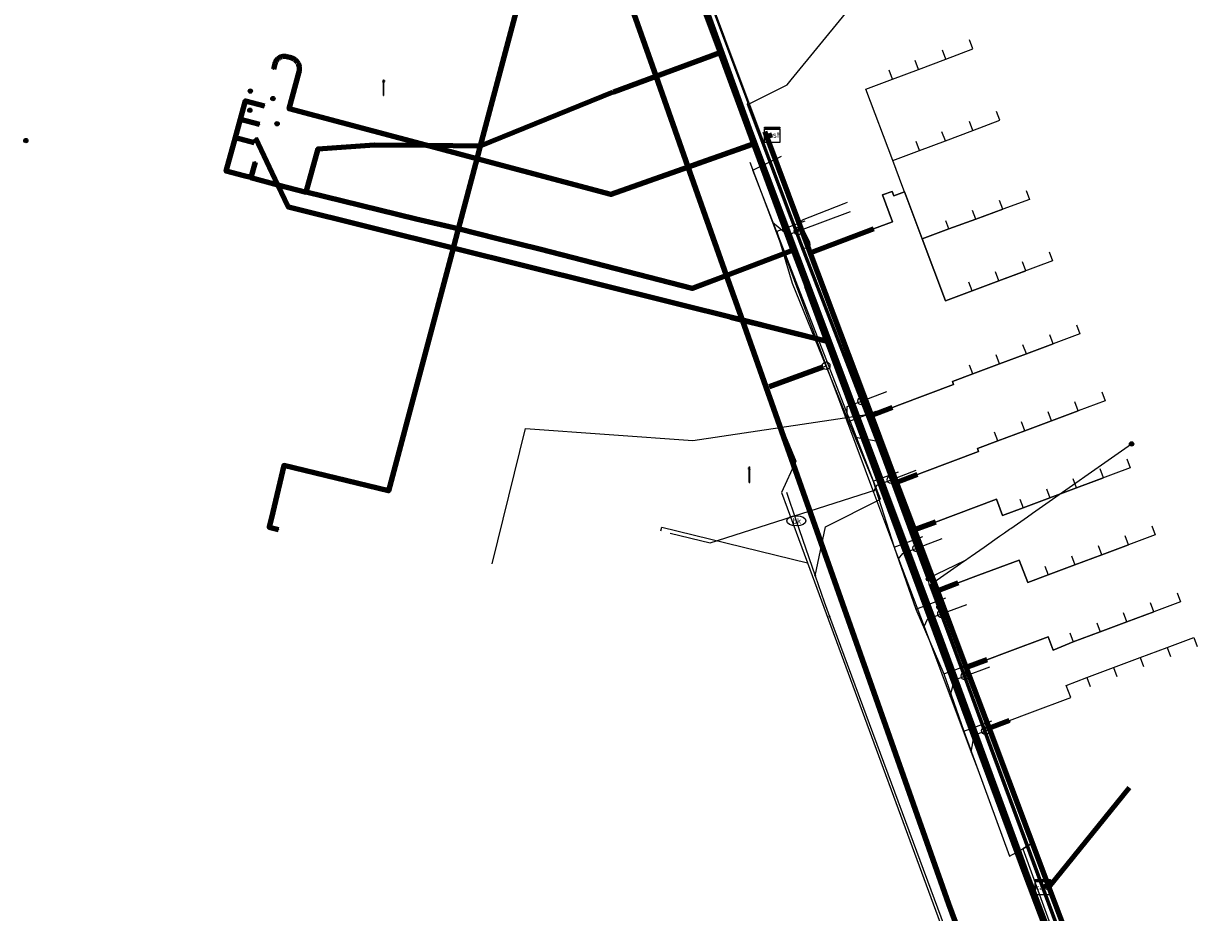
# Model space of a CAD drawing. Extents: x 152558 to 154479, y 462974 to 463683.
# Tile 569 of 638: x 154046 to 154108, y 463590 to 463636. Entities that reach past the tile are written whole.
import ezdxf
from ezdxf.enums import TextEntityAlignment as Align
from ezdxf.lldxf.tags import DXFTag

# ---------------------------------------------------------------- set-up
doc = ezdxf.new("R2010")
doc.units = 0
doc.header["$LTSCALE"] = 0.2
doc.layers.get('0').update_dxf_attribs({"linetype": 'CONTINUOUS'})
for name, color, linetype, lineweight in [('B-RO-KL-DATA_COAXIAAL_17_ZIGGO BV-G', 90, 'KL-DATA-N', 18), ('B-RO-KL-DATA_COAXIAAL_7_ZIGGO BV-G', 90, 'KL-DATA-N', 18), ('B-RO-KL-DATA_DUCT_ZIGGO BV-G', 90, 'CONTINUOUS', 100), ('B-RO-KL-DATA_HULPSTUK_KPN BV-S', 90, 'CONTINUOUS', 25), ('B-RO-KL-DATA_HULPSTUK_REGGEFIBER OPERATOR BV-S', 90, 'CONTINUOUS', 25), ('B-RO-KL-DATA_HULPSTUK_ZIGGO BV-S', 90, 'CONTINUOUS', 25), ('B-RO-KL-DATA_KABELBED_KPN BV-G', 90, 'CONTINUOUS', 100), ('B-RO-KL-DATA_KABELBED_ZIGGO BV-G', 90, 'CONTINUOUS', 100), ('B-RO-KL-DATA_MANTELBUIS_110_ZIGGO BV-G', 90, 'CONTINUOUS', 100), ('B-RO-KL-DATA_MANTELBUIS_20_KPN BV-G', 90, 'CONTINUOUS', 100), ('B-RO-KL-DATA_MANTELBUIS_PVC_1.1_KPN BV-G', 90, 'CONTINUOUS', 100), ('B-RO-KL-DATA_MANTELBUIS_PVC_1_KPN BV-G', 90, 'CONTINUOUS', 100), ('B-RO-KL-DATA_REGGEFIBER OPERATOR BV-G', 90, 'KL-DATA-N', 18), ('B-RO-KL-ET_LS_400 V_STEDIN NETBEHEER BV-G', 190, 'KL-LS-N', 18), ('B-RO-KL-ET_LS_GEMEENTE AMERSFOORT-S', 190, 'CONTINUOUS', 25), ('B-RO-KL-ET_LS_HULPSTUK_STEDIN NETBEHEER BV-S', 190, 'CONTINUOUS', 25), ('B-RO-KL-GAS_LD_HULPSTUK_STEDIN NETBEHEER BV-S', 50, 'CONTINUOUS', 25), ('B-RO-KL-GAS_LD_MANTELBUIS_PVC_110_STEDIN NETBEHEER BV-G', 50, 'CONTINUOUS', 100), ('B-RO-KL-GAS_LD_PE_32_0.1 BAR_STEDIN NETBEHEER BV-G', 50, 'KL-GAS-LD-N', 18), ('B-RO-KL-GAS_LD_PE_40_0.1 BAR_STEDIN NETBEHEER BV-G', 50, 'KL-GAS-LD-N', 18), ('B-RO-KL-GAS_LD_PVC_63_0.1 BAR_STEDIN NETBEHEER BV-G', 50, 'KL-GAS-LD-N', 18), ('B-RO-KL-WATER_100_VITENS-G', 170, 'KL-WATER-N', 18), ('B-RO-KL-WATER_63_VITENS-G', 170, 'KL-WATER-N', 18), ('B-RO-KL-WATER_HULPSTUK_VITENS-S', 170, 'CONTINUOUS', 25), ('B-RO-KL-WATER_VITENS-S', 170, 'CONTINUOUS', 25), ('B-RO-OG-INFO_VITENS-S', 7, 'CONTINUOUS', 25)]:
    doc.layers.add(name, color=color, linetype=linetype, lineweight=lineweight)
doc.styles.add('NLCS-ISO', font='NLCS-ISO.ttf')
tags = doc.linetypes.add('KL-DATA-N', pattern='A,4,-1,[101,NLCS.SHX,S=0.5,R=0,X=0,Y=0],-1,4,-1,["D",Standard,S=1,R=0,X=-0.25,Y=-0.5],-1.5', length=12.5).pattern_tags.tags
tags[18] = DXFTag(74, 10)
tags = doc.linetypes.add('KL-GAS-LD-N', pattern='A,4,-1,[69,NLCS.SHX,S=0.5,R=0,X=0,Y=0],-1,4,-1,["L",Standard,S=1,R=0,X=0.25,Y=-0.5],-2', length=13).pattern_tags.tags
tags[18] = DXFTag(74, 10)
tags = doc.linetypes.add('KL-LS-N', pattern='A,4,-1,[103,NLCS.SHX,S=0.75,R=0,X=0,Y=0],-1,4,-1,["L",Standard,S=1,R=0,X=0,Y=-0.5],-2', length=13).pattern_tags.tags
tags[18] = DXFTag(74, 10)
doc.linetypes.add('KL-WATER-N', pattern='A,7,-0.5,[168,NLCS.SHX,S=0.75,R=0,X=0.75,Y=0],-2', length=9.5)

# ---------------------------------------------------------------- blocks, each defined once
blk = doc.blocks.new('SKL-WTB_HULP_AFSLUITER-SO')
at = {"color": 0, "linetype": 'ByBlock', "lineweight": 18}
blk.add_lwpolyline([(0, 0.8), (0, -0.8)], dxfattribs=at)
blk.add_circle((0, 0), 1, dxfattribs=at)
at = {"color": 0, "linetype": 'ByBlock', "lineweight": 18, "style": 'NLCS-ISO', "flags": 1}
for tag, p in [('TYPE', (1.5, 0)), ('OMSCHRIJVING', (1.5, -3)), ('LABEL', (1.5, -1.5))]:
    blk.add_attdef(tag, p, '', height=1, dxfattribs=at)
blk = doc.blocks.new('SKL-WTB_HULP_T STUK-SO')
at = {"color": 0, "linetype": 'ByBlock', "lineweight": 18}
blk.add_circle((0, 0), 1, dxfattribs=at)
at = {"color": 0, "linetype": 'ByBlock', "lineweight": -2, "style": 'NLCS-ISO'}
blk.add_text('T', height=1, dxfattribs=at).set_placement((0, 0), align=Align.MIDDLE_CENTER)
at = {"color": 0, "linetype": 'ByBlock', "lineweight": 18, "style": 'NLCS-ISO', "flags": 1}
for tag, p in [('TYPE', (1.5, 0)), ('OMSCHRIJVING', (1.5, -3)), ('LABEL', (1.5, -1.5))]:
    blk.add_attdef(tag, p, '', height=1, dxfattribs=at)
blk = doc.blocks.new('SKL-WTB_HULP_MOF-SO')
at = {"linetype": 'ByBlock', "lineweight": 18}
h = blk.add_hatch(color=0, dxfattribs=at)
h.dxf.hatch_style = 1
h.paths.add_polyline_path([(-0.5625, 0, 1), (0.5625, 0, 1)])
at = {"color": 0, "linetype": 'ByBlock', "lineweight": 18}
blk.add_circle((0, 0), 0.5625, dxfattribs=at)
at = {"color": 0, "linetype": 'ByBlock', "lineweight": 18, "style": 'NLCS-ISO', "flags": 1}
for tag, p in [('TYPE', (1.5, 0)), ('OMSCHRIJVING', (1.5, -3)), ('LABEL', (1.5, -1.5))]:
    blk.add_attdef(tag, p, '', height=1, dxfattribs=at)
blk = doc.blocks.new('SKL-WTB_HULP_KAST-SO')
at = {"color": 0, "linetype": 'ByBlock', "lineweight": 18}
for points in [[(-2, 2), (2, 2), (2, 1.68), (-2, 1.68)], [(-2, 1.52), (2, 1.52), (2, -2), (-2, -2)]]:
    blk.add_lwpolyline(points, close=True, dxfattribs=at)
at = {"color": 0, "linetype": 'ByBlock', "lineweight": 18, "style": 'NLCS-ISO'}
blk.add_text('kast', height=1.5, dxfattribs=at).set_placement((0, 0), align=Align.MIDDLE_CENTER)
at = {"color": 0, "linetype": 'ByBlock', "lineweight": 18, "style": 'NLCS-ISO', "flags": 1}
for tag, p in [('TYPE', (2.5, 0)), ('OMSCHRIJVING', (2.5, -3)), ('LABEL', (2.5, -1.5))]:
    blk.add_attdef(tag, p, '', height=1, dxfattribs=at)
blk = doc.blocks.new('SKL-WTB_HULP_OVERIG-SO')
at = {"color": 0, "linetype": 'ByBlock', "lineweight": 18}
for points in [[(-0.14, 0.14), (0.14, -0.14)], [(0.14, 0.14), (-0.14, -0.14)]]:
    blk.add_lwpolyline(points, dxfattribs=at)
at = {"color": 0, "linetype": 'ByBlock', "lineweight": 18, "style": 'NLCS-ISO', "flags": 1}
for tag, p in [('TYPE', (1.5, 0)), ('OMSCHRIJVING', (1.5, -3)), ('LABEL', (1.5, -1.5))]:
    blk.add_attdef(tag, p, '', height=1, dxfattribs=at)
blk = doc.blocks.new('SKL-WATER_BRANDKRAAN_BRANDPUT-SO')
at = {"color": 0, "linetype": 'ByBlock', "lineweight": 18}
blk.add_ellipse((0, 0), major_axis=(2.5, 0), ratio=0.54, dxfattribs=at)
at = {"color": 0, "linetype": 'ByBlock', "lineweight": 18, "style": 'NLCS-ISO'}
blk.add_text('bk', height=1.5, dxfattribs=at).set_placement((0.16, 0), align=Align.MIDDLE_CENTER)
blk = doc.blocks.new('SKL-ET_LS_MAST-SO')
for p, q in [((-0.05, 2.07), (0.05, 2.07)), ((-0.05, -2), (0.05, -2))]:
    blk.add_line(p, q)
for points in [[(-0.18, 1.76), (-0.22, 1.76), (-0.22, 1.84), (-0.18, 1.84), (-0.18, 1.79)], [(-0.18, 1.49), (-0.22, 1.49), (-0.22, 1.57), (-0.18, 1.57), (-0.18, 1.52)], [(-0.18, 1.79), (-0.05, 1.79)], [(-0.18, 1.76), (-0.05, 1.76)], [(-0.18, 1.52), (-0.05, 1.52)], [(-0.18, 1.49), (-0.05, 1.49)], [(-0.05, -2), (-0.05, 2.07)], [(0.05, -2), (0.05, 2.07)], [(0.18, 1.92), (0.05, 1.92)], [(0.18, 1.89), (0.05, 1.89)], [(0.18, 1.66), (0.05, 1.66)], [(0.18, 1.63), (0.05, 1.63)], [(0.18, 1.39), (0.05, 1.39)], [(0.18, 1.36), (0.05, 1.36)], [(0.18, 1.89), (0.22, 1.89), (0.22, 1.97), (0.18, 1.97), (0.18, 1.92)], [(0.18, 1.63), (0.22, 1.63), (0.22, 1.71), (0.18, 1.71), (0.18, 1.66)], [(0.18, 1.36), (0.22, 1.36), (0.22, 1.44), (0.18, 1.44), (0.18, 1.39)]]:
    blk.add_lwpolyline(points)
blk = doc.blocks.new('SOG-INFO_OVERIG-SO')
at = {"color": 0, "linetype": 'ByBlock', "lineweight": 18}
for points in [[(-0.14, 0.14), (0.14, -0.14)], [(0.14, 0.14), (-0.14, -0.14)]]:
    blk.add_lwpolyline(points, dxfattribs=at)
at = {"color": 0, "linetype": 'ByBlock', "lineweight": 18, "style": 'NLCS-ISO', "flags": 1}
for tag, p in [('TYPE', (1.5, 0)), ('OMSCHRIJVING', (1.5, -3)), ('LABEL', (1.5, -1.5))]:
    blk.add_attdef(tag, p, '', height=1, dxfattribs=at)

msp = doc.modelspace()

# ---------------------------------------------------------------- linework, layer by layer
at = {"layer": 'B-RO-KL-DATA_COAXIAAL_17_ZIGGO BV-G', "flags": 128}
for points in [[(154141.533, 463496.126), (154141.225, 463496.015), (154140.754, 463495.844), (154140.574, 463495.779), (154140.422, 463497.618), (154140.314, 463498.922), (154140.251, 463499.685), (154137.99, 463505.368), (154136.673, 463508.677), (154135.638, 463508.198), (154135.093, 463508.238), (154134.937, 463508.25), (154133.969, 463507.99), (154133.963, 463507.989), (154133.405, 463507.972), (154133.092, 463507.999), (154132.849, 463508.02), (154132.432, 463508.106), (154132.302, 463508.133), (154131.773, 463508.309), (154131.267, 463508.546), (154131.067, 463508.686), (154130.821, 463508.858), (154130.405, 463509.21), (154130.021, 463509.597), (154129.674, 463510.016), (154128.953, 463511.571), (154127.392, 463515.9), (154126.637, 463517.994), (154125.881, 463520.088), (154124.043, 463525.185), (154123.614, 463526.373), (154121.914, 463531.087), (154120.229, 463535.759), (154119.451, 463537.917), (154119.112, 463538.858), (154118.55, 463540.415), (154115.117, 463549.581), (154111.004, 463560.52), (154107.402, 463570.101), (154106.651, 463572.216), (154105.907, 463574.181), (154105.873, 463574.169), (154100.634, 463588.104), (154099.575, 463590.921), (154099.537, 463591.022), (154099.111, 463592.154), (154096.443, 463599.248), (154095.246, 463602.433), (154093.733, 463606.458), (154092.536, 463609.641), (154091.597, 463612.137), (154090.277, 463615.648), (154087.073, 463624.171), (154085.405, 463628.609), (154084.79, 463630.245), (154085.071, 463630.351)], [(154154.071, 463580.073), (154150.87, 463572.028), (154150.862, 463572.025), (154137.154, 463567.156), (154131.437, 463583.251), (154105.907, 463574.181), (154105.873, 463574.169), (154100.634, 463588.104), (154099.575, 463590.921), (154099.537, 463591.022), (154099.257, 463590.914)], [(154128.953, 463511.571), (154127.392, 463515.9), (154126.637, 463517.994), (154125.881, 463520.088), (154124.043, 463525.185), (154123.614, 463526.373), (154121.914, 463531.087), (154120.229, 463535.759), (154119.451, 463537.917), (154119.112, 463538.858), (154118.55, 463540.415), (154115.117, 463549.581), (154111.004, 463560.52), (154107.402, 463570.101), (154106.651, 463572.216), (154105.907, 463574.181), (154105.873, 463574.169), (154100.634, 463588.104), (154099.575, 463590.921), (154099.537, 463591.022), (154099.257, 463590.914)]]:
    msp.add_lwpolyline(points, dxfattribs=at)
at = {"layer": 'B-RO-KL-DATA_COAXIAAL_7_ZIGGO BV-G', "flags": 128}
for points in [[(154085.071, 463630.351), (154084.79, 463630.245), (154085.405, 463628.609), (154087.073, 463624.171), (154088.514, 463624.712), (154090.385, 463625.415), (154091.386, 463625.79), (154090.859, 463627.197), (154091.36, 463627.385), (154091.448, 463627.151), (154092.009, 463627.363), (154091.921, 463627.597), (154091.393, 463628.996), (154089.981, 463632.739), (154091.385, 463633.269), (154092.739, 463633.78), (154094.179, 463634.323), (154095.596, 463634.857), (154095.42, 463635.324)], [(154085.071, 463630.351), (154084.79, 463630.245), (154085.405, 463628.609), (154087.073, 463624.171), (154088.514, 463624.712), (154090.385, 463625.415), (154091.386, 463625.79), (154090.859, 463627.197), (154091.36, 463627.385), (154091.448, 463627.151), (154092.009, 463627.363), (154091.921, 463627.597), (154091.393, 463628.996), (154089.981, 463632.739), (154091.385, 463633.269), (154092.739, 463633.78), (154094.179, 463634.323), (154094.003, 463634.79)], [(154085.071, 463630.351), (154084.79, 463630.245), (154085.405, 463628.609), (154087.073, 463624.171), (154088.514, 463624.712), (154090.385, 463625.415), (154091.386, 463625.79), (154090.859, 463627.197), (154091.36, 463627.385), (154091.448, 463627.151), (154092.009, 463627.363), (154091.921, 463627.597), (154091.393, 463628.996), (154089.981, 463632.739), (154091.385, 463633.269), (154092.739, 463633.78), (154092.563, 463634.247)], [(154085.071, 463630.351), (154084.79, 463630.245), (154085.405, 463628.609), (154087.073, 463624.171), (154088.514, 463624.712), (154090.385, 463625.415), (154091.386, 463625.79), (154090.859, 463627.197), (154091.36, 463627.385), (154091.448, 463627.151), (154092.009, 463627.363), (154091.921, 463627.597), (154091.393, 463628.996), (154089.981, 463632.739), (154091.385, 463633.269), (154091.209, 463633.736)], [(154085.071, 463630.351), (154084.79, 463630.245), (154085.405, 463628.609), (154087.073, 463624.171), (154088.514, 463624.712), (154090.385, 463625.415), (154091.386, 463625.79), (154090.859, 463627.197), (154091.36, 463627.385), (154091.448, 463627.151), (154092.009, 463627.363), (154091.921, 463627.597), (154091.393, 463628.996), (154092.797, 463629.525), (154094.161, 463630.038), (154095.594, 463630.578), (154097.009, 463631.111), (154096.833, 463631.578)], [(154085.071, 463630.351), (154084.79, 463630.245), (154085.405, 463628.609), (154087.073, 463624.171), (154088.514, 463624.712), (154090.385, 463625.415), (154091.386, 463625.79), (154090.859, 463627.197), (154091.36, 463627.385), (154091.448, 463627.151), (154092.009, 463627.363), (154091.921, 463627.597), (154091.393, 463628.996), (154092.797, 463629.525), (154094.161, 463630.038), (154095.594, 463630.578), (154095.415, 463631.044)], [(154085.071, 463630.351), (154084.79, 463630.245), (154085.405, 463628.609), (154087.073, 463624.171), (154088.514, 463624.712), (154090.385, 463625.415), (154091.386, 463625.79), (154090.859, 463627.197), (154091.36, 463627.385), (154091.448, 463627.151), (154092.009, 463627.363), (154091.921, 463627.597), (154091.393, 463628.996), (154092.797, 463629.525), (154094.161, 463630.038), (154093.975, 463630.502)], [(154085.071, 463630.351), (154084.79, 463630.245), (154085.405, 463628.609), (154087.073, 463624.171), (154090.277, 463615.648), (154091.597, 463612.137), (154092.701, 463612.55), (154093.065, 463612.688), (154095.899, 463613.75), (154095.841, 463613.905), (154096.91, 463614.306), (154098.314, 463614.833), (154099.717, 463615.36), (154101.122, 463615.888), (154100.946, 463616.356)], [(154102.351, 463616.883), (154102.527, 463616.415), (154101.122, 463615.888), (154099.717, 463615.36), (154098.314, 463614.833), (154096.91, 463614.306), (154095.841, 463613.905), (154095.899, 463613.75), (154093.065, 463612.688), (154092.701, 463612.55), (154091.597, 463612.137), (154090.277, 463615.648), (154087.073, 463624.171), (154085.405, 463628.609), (154084.79, 463630.245), (154085.071, 463630.351)], [(154101.033, 463620.394), (154101.209, 463619.926), (154098.399, 463618.872), (154096.996, 463618.345), (154095.592, 463617.818), (154094.524, 463617.418), (154094.583, 463617.262), (154091.747, 463616.199), (154091.389, 463616.063), (154090.277, 463615.648), (154087.073, 463624.171), (154085.405, 463628.609), (154084.79, 463630.245), (154085.071, 463630.351)], [(154085.071, 463630.351), (154084.79, 463630.245), (154085.405, 463628.609), (154087.073, 463624.171), (154090.277, 463615.648), (154091.389, 463616.063), (154091.747, 463616.199), (154094.583, 463617.262), (154094.524, 463617.418), (154095.592, 463617.818), (154096.996, 463618.345), (154098.399, 463618.872), (154099.804, 463619.399), (154099.628, 463619.867)], [(154085.071, 463630.351), (154084.79, 463630.245), (154085.405, 463628.609), (154087.073, 463624.171), (154088.514, 463624.712), (154090.385, 463625.415), (154091.386, 463625.79), (154090.859, 463627.197), (154091.36, 463627.385), (154091.448, 463627.151), (154092.009, 463627.363), (154092.096, 463627.132), (154092.936, 463624.895), (154094.157, 463621.642), (154095.561, 463622.169), (154096.964, 463622.695), (154098.369, 463623.222), (154098.194, 463623.69)], [(154085.071, 463630.351), (154084.79, 463630.245), (154085.405, 463628.609), (154087.073, 463624.171), (154090.277, 463615.648), (154091.389, 463616.063), (154091.747, 463616.199), (154094.583, 463617.262), (154094.524, 463617.418), (154095.592, 463617.818), (154096.996, 463618.345), (154096.82, 463618.813)], [(154085.071, 463630.351), (154084.79, 463630.245), (154085.405, 463628.609), (154087.073, 463624.171), (154090.277, 463615.648), (154091.389, 463616.063), (154091.747, 463616.199), (154094.583, 463617.262), (154094.524, 463617.418), (154095.592, 463617.818), (154096.996, 463618.345), (154098.399, 463618.872), (154098.223, 463619.34)], [(154085.071, 463630.351), (154084.79, 463630.245), (154085.405, 463628.609), (154087.073, 463624.171), (154090.277, 463615.648), (154091.389, 463616.063), (154091.747, 463616.199), (154094.583, 463617.262), (154094.524, 463617.418), (154095.592, 463617.818), (154095.416, 463618.286)], [(154085.071, 463630.351), (154084.79, 463630.245), (154085.405, 463628.609), (154087.073, 463624.171), (154090.277, 463615.648), (154091.597, 463612.137), (154092.701, 463612.55), (154093.065, 463612.688), (154095.899, 463613.75), (154095.841, 463613.905), (154096.91, 463614.306), (154096.734, 463614.775)], [(154085.071, 463630.351), (154084.79, 463630.245), (154085.405, 463628.609), (154087.073, 463624.171), (154088.514, 463624.712), (154090.385, 463625.415), (154091.386, 463625.79), (154090.859, 463627.197), (154091.36, 463627.385), (154091.448, 463627.151), (154092.009, 463627.363), (154092.096, 463627.132), (154092.936, 463624.895), (154094.157, 463621.642), (154095.561, 463622.169), (154096.964, 463622.695), (154096.789, 463623.163)], [(154085.071, 463630.351), (154084.79, 463630.245), (154085.405, 463628.609), (154087.073, 463624.171), (154090.277, 463615.648), (154091.597, 463612.137), (154092.701, 463612.55), (154093.065, 463612.688), (154095.899, 463613.75), (154095.841, 463613.905), (154096.91, 463614.306), (154098.314, 463614.833), (154099.717, 463615.36), (154099.541, 463615.829)], [(154085.071, 463630.351), (154084.79, 463630.245), (154085.405, 463628.609), (154087.073, 463624.171), (154090.277, 463615.648), (154091.597, 463612.137), (154092.701, 463612.55), (154093.065, 463612.688), (154095.899, 463613.75), (154095.841, 463613.905), (154096.91, 463614.306), (154098.314, 463614.833), (154098.138, 463615.302)], [(154085.071, 463630.351), (154084.79, 463630.245), (154085.405, 463628.609), (154087.073, 463624.171), (154088.514, 463624.712), (154090.385, 463625.415), (154091.386, 463625.79), (154090.859, 463627.197), (154091.36, 463627.385), (154091.448, 463627.151), (154092.009, 463627.363), (154091.921, 463627.597), (154091.393, 463628.996), (154092.797, 463629.525), (154092.621, 463629.992)], [(154085.071, 463630.351), (154084.79, 463630.245), (154085.405, 463628.609), (154087.073, 463624.171), (154088.514, 463624.712), (154090.385, 463625.415), (154091.386, 463625.79), (154090.859, 463627.197), (154091.36, 463627.385), (154091.448, 463627.151), (154092.009, 463627.363), (154092.096, 463627.132), (154092.936, 463624.895), (154094.34, 463625.422), (154094.179, 463625.85)], [(154085.071, 463630.351), (154084.79, 463630.245), (154085.405, 463628.609), (154087.073, 463624.171), (154088.514, 463624.712), (154090.385, 463625.415), (154091.386, 463625.79), (154090.859, 463627.197), (154091.36, 463627.385), (154091.448, 463627.151), (154092.009, 463627.363), (154092.096, 463627.132), (154092.936, 463624.895), (154094.157, 463621.642), (154095.561, 463622.169), (154095.385, 463622.636)], [(154099.598, 463624.217), (154099.774, 463623.749), (154096.964, 463622.695), (154095.561, 463622.169), (154094.157, 463621.642), (154092.936, 463624.895), (154092.096, 463627.132), (154092.009, 463627.363), (154091.448, 463627.151), (154091.36, 463627.385), (154090.859, 463627.197), (154091.386, 463625.79), (154090.385, 463625.415), (154088.514, 463624.712), (154087.073, 463624.171), (154085.405, 463628.609), (154084.79, 463630.245), (154085.071, 463630.351)], [(154085.071, 463630.351), (154084.79, 463630.245), (154085.405, 463628.609), (154087.073, 463624.171), (154088.514, 463624.712), (154090.385, 463625.415), (154091.386, 463625.79), (154090.859, 463627.197), (154091.36, 463627.385), (154091.448, 463627.151), (154092.009, 463627.363), (154092.096, 463627.132), (154092.936, 463624.895), (154094.34, 463625.422), (154095.748, 463625.936), (154097.158, 463626.45), (154096.988, 463626.904)], [(154085.071, 463630.351), (154084.79, 463630.245), (154085.405, 463628.609), (154087.073, 463624.171), (154088.514, 463624.712), (154090.385, 463625.415), (154091.386, 463625.79), (154090.859, 463627.197), (154091.36, 463627.385), (154091.448, 463627.151), (154092.009, 463627.363), (154092.096, 463627.132), (154092.936, 463624.895), (154094.34, 463625.422), (154095.748, 463625.936), (154095.583, 463626.377)], [(154098.392, 463627.431), (154098.567, 463626.964), (154097.158, 463626.45), (154095.748, 463625.936), (154094.34, 463625.422), (154092.936, 463624.895), (154092.096, 463627.132), (154092.009, 463627.363), (154091.448, 463627.151), (154091.36, 463627.385), (154090.859, 463627.197), (154091.386, 463625.79), (154090.385, 463625.415), (154088.514, 463624.712), (154087.073, 463624.171), (154085.405, 463628.609), (154084.79, 463630.245), (154085.071, 463630.351)], [(154103.669, 463613.371), (154103.845, 463612.903), (154101.035, 463611.849), (154099.632, 463611.322), (154098.228, 463610.795), (154097.157, 463610.394), (154096.836, 463611.249), (154094.703, 463610.45), (154093.635, 463610.051), (154092.536, 463609.641), (154093.733, 463606.458), (154095.246, 463602.433), (154096.443, 463599.248), (154099.111, 463592.154), (154099.537, 463591.022), (154099.257, 463590.914)], [(154099.257, 463590.914), (154099.537, 463591.022), (154099.111, 463592.154), (154096.443, 463599.248), (154095.246, 463602.433), (154093.733, 463606.458), (154092.536, 463609.641), (154093.635, 463610.051), (154094.703, 463610.45), (154096.836, 463611.249), (154097.157, 463610.394), (154098.228, 463610.795), (154099.632, 463611.322), (154101.035, 463611.849), (154102.44, 463612.376), (154102.264, 463612.844)], [(154099.257, 463590.914), (154099.537, 463591.022), (154099.111, 463592.154), (154096.443, 463599.248), (154095.246, 463602.433), (154093.733, 463606.458), (154092.536, 463609.641), (154093.635, 463610.051), (154094.703, 463610.45), (154096.836, 463611.249), (154097.157, 463610.394), (154098.228, 463610.795), (154099.632, 463611.322), (154101.035, 463611.849), (154100.859, 463612.317)], [(154099.456, 463611.79), (154099.632, 463611.322), (154098.228, 463610.795), (154097.157, 463610.394), (154096.836, 463611.249), (154094.703, 463610.45), (154093.635, 463610.051), (154092.536, 463609.641), (154093.733, 463606.458), (154095.246, 463602.433), (154096.443, 463599.248), (154099.111, 463592.154), (154099.537, 463591.022), (154099.257, 463590.914)], [(154098.052, 463611.263), (154098.228, 463610.795), (154097.157, 463610.394), (154096.836, 463611.249), (154094.703, 463610.45), (154093.635, 463610.051), (154092.536, 463609.641), (154093.733, 463606.458), (154095.246, 463602.433), (154096.443, 463599.248), (154099.111, 463592.154), (154099.537, 463591.022), (154099.257, 463590.914)], [(154104.987, 463609.86), (154105.162, 463609.392), (154103.758, 463608.865), (154102.353, 463608.338), (154100.949, 463607.811), (154099.545, 463607.284), (154098.473, 463606.882), (154098.029, 463608.066), (154095.893, 463607.265), (154094.825, 463606.866), (154093.733, 463606.458), (154095.246, 463602.433), (154096.443, 463599.248), (154099.111, 463592.154), (154099.537, 463591.022), (154099.257, 463590.914)], [(154099.257, 463590.914), (154099.537, 463591.022), (154099.111, 463592.154), (154096.443, 463599.248), (154095.246, 463602.433), (154093.733, 463606.458), (154094.825, 463606.866), (154095.893, 463607.265), (154098.029, 463608.066), (154098.473, 463606.882), (154099.545, 463607.284), (154100.949, 463607.811), (154102.353, 463608.338), (154103.758, 463608.865), (154103.582, 463609.333)], [(154099.257, 463590.914), (154099.537, 463591.022), (154099.111, 463592.154), (154096.443, 463599.248), (154095.246, 463602.433), (154093.733, 463606.458), (154094.825, 463606.866), (154095.893, 463607.265), (154098.029, 463608.066), (154098.473, 463606.882), (154099.545, 463607.284), (154100.949, 463607.811), (154102.353, 463608.338), (154102.177, 463608.806)], [(154100.774, 463608.279), (154100.949, 463607.811), (154099.545, 463607.284), (154098.473, 463606.882), (154098.029, 463608.066), (154095.893, 463607.265), (154094.825, 463606.866), (154093.733, 463606.458), (154095.246, 463602.433), (154096.443, 463599.248), (154099.111, 463592.154), (154099.537, 463591.022), (154099.257, 463590.914)], [(154099.37, 463607.752), (154099.545, 463607.284), (154098.473, 463606.882), (154098.029, 463608.066), (154095.893, 463607.265), (154094.825, 463606.866), (154093.733, 463606.458), (154095.246, 463602.433), (154096.443, 463599.248), (154099.111, 463592.154), (154099.537, 463591.022), (154099.257, 463590.914)], [(154106.304, 463606.349), (154106.479, 463605.882), (154105.075, 463605.355), (154103.67, 463604.828), (154102.267, 463604.301), (154100.862, 463603.774), (154099.801, 463603.339), (154099.538, 463604.04), (154097.397, 463603.237), (154096.329, 463602.838), (154095.246, 463602.433), (154096.443, 463599.248), (154099.111, 463592.154), (154099.537, 463591.022), (154099.257, 463590.914)], [(154099.257, 463590.914), (154099.537, 463591.022), (154099.111, 463592.154), (154096.443, 463599.248), (154095.246, 463602.433), (154096.329, 463602.838), (154097.397, 463603.237), (154099.538, 463604.04), (154099.801, 463603.339), (154100.862, 463603.774), (154102.267, 463604.301), (154103.67, 463604.828), (154105.075, 463605.355), (154104.9, 463605.822)], [(154099.257, 463590.914), (154099.537, 463591.022), (154099.111, 463592.154), (154096.443, 463599.248), (154095.246, 463602.433), (154096.329, 463602.838), (154097.397, 463603.237), (154099.538, 463604.04), (154099.801, 463603.339), (154100.862, 463603.774), (154102.267, 463604.301), (154103.67, 463604.828), (154103.495, 463605.295)], [(154102.091, 463604.768), (154102.267, 463604.301), (154100.862, 463603.774), (154099.801, 463603.339), (154099.538, 463604.04), (154097.397, 463603.237), (154096.329, 463602.838), (154095.246, 463602.433), (154096.443, 463599.248), (154099.111, 463592.154), (154099.537, 463591.022), (154099.257, 463590.914)], [(154100.687, 463604.241), (154100.862, 463603.774), (154099.801, 463603.339), (154099.538, 463604.04), (154097.397, 463603.237), (154096.329, 463602.838), (154095.246, 463602.433), (154096.443, 463599.248), (154099.111, 463592.154), (154099.537, 463591.022), (154099.257, 463590.914)], [(154099.257, 463590.914), (154099.537, 463591.022), (154099.111, 463592.154), (154096.443, 463599.248), (154097.52, 463599.651), (154098.587, 463600.051), (154100.732, 463600.855), (154100.491, 463601.498), (154101.565, 463601.901), (154102.97, 463602.428), (154104.373, 463602.955), (154105.778, 463603.482), (154107.182, 463604.009), (154107.358, 463603.541)], [(154099.257, 463590.914), (154099.537, 463591.022), (154099.111, 463592.154), (154096.443, 463599.248), (154097.52, 463599.651), (154098.587, 463600.051), (154100.732, 463600.855), (154100.491, 463601.498), (154101.565, 463601.901), (154102.97, 463602.428), (154104.373, 463602.955), (154105.778, 463603.482), (154105.954, 463603.014)], [(154099.257, 463590.914), (154099.537, 463591.022), (154099.111, 463592.154), (154096.443, 463599.248), (154097.52, 463599.651), (154098.587, 463600.051), (154100.732, 463600.855), (154100.491, 463601.498), (154101.565, 463601.901), (154102.97, 463602.428), (154104.373, 463602.955), (154104.549, 463602.487)], [(154099.257, 463590.914), (154099.537, 463591.022), (154099.111, 463592.154), (154096.443, 463599.248), (154097.52, 463599.651), (154098.587, 463600.051), (154100.732, 463600.855), (154100.491, 463601.498), (154101.565, 463601.901), (154102.97, 463602.428), (154103.146, 463601.96)], [(154099.257, 463590.914), (154099.537, 463591.022), (154099.111, 463592.154), (154096.443, 463599.248), (154097.52, 463599.651), (154098.587, 463600.051), (154100.732, 463600.855), (154100.491, 463601.498), (154101.565, 463601.901), (154101.741, 463601.433)], [(154103.786, 463596.129), (154103.685, 463595.988), (154099.575, 463590.921), (154099.537, 463591.022), (154099.257, 463590.914)]]:
    msp.add_lwpolyline(points, dxfattribs=at)
at = {"layer": 'B-RO-KL-DATA_DUCT_ZIGGO BV-G', "flags": 128}
for points in [[(154111.004, 463560.52), (154107.402, 463570.101), (154105.907, 463574.181), (154099.575, 463590.921), (154099.537, 463591.022), (154096.443, 463599.248), (154095.246, 463602.433), (154093.733, 463606.458), (154092.536, 463609.641), (154091.597, 463612.137), (154090.277, 463615.648), (154087.073, 463624.171), (154084.79, 463630.245), (154085.071, 463630.351)], [(154141.225, 463496.015), (154140.754, 463495.844), (154140.574, 463495.779), (154140.251, 463499.685), (154136.673, 463508.677), (154135.638, 463508.198), (154134.937, 463508.25), (154133.969, 463507.99), (154133.405, 463507.972), (154132.432, 463508.106), (154131.773, 463508.309), (154130.821, 463508.858), (154129.674, 463510.016), (154128.953, 463511.571), (154124.043, 463525.185), (154118.55, 463540.415), (154111.004, 463560.52), (154107.402, 463570.101), (154105.907, 463574.181), (154099.575, 463590.921), (154099.537, 463591.022), (154099.257, 463590.914)]]:
    msp.add_lwpolyline(points, dxfattribs=at)
at = {"layer": 'B-RO-KL-DATA_KABELBED_KPN BV-G', "flags": 128}
for points in [[(154088.054, 463619.552), (154083.958, 463630.468), (154068.344, 463673.619)], [(154082.342, 463634.657), (154079.938, 463641.135)], [(154076.683, 463639.948), (154076.262, 463639.765), (154072.657, 463640.659), (154069.768, 463629.781), (154069.768, 463629.78)], [(154127.248, 463513.821), (154123.153, 463512.323), (154094.327, 463590.022), (154083.51, 463620.629), (154082.678, 463622.985), (154080.672, 463628.66), (154078.989, 463633.423), (154076.683, 463639.948)], [(154076.73, 463632.602), (154076.731, 463632.602), (154076.764, 463632.604), (154078.989, 463633.423), (154082.342, 463634.657)], [(154076.779, 463632.609), (154082.342, 463634.657)], [(154084.117, 463629.876), (154084.116, 463629.877), (154082.342, 463634.657)], [(154084.141, 463629.885), (154084.116, 463629.877), (154080.672, 463628.66), (154076.62, 463627.227), (154069.586, 463629.095), (154066.922, 463629.802), (154059.754, 463631.705), (154060.271, 463633.653), (154060.282, 463633.704), (154060.289, 463633.756), (154060.291, 463633.808), (154060.289, 463633.861), (154060.282, 463633.913), (154060.27, 463633.964), (154060.254, 463634.014), (154060.234, 463634.062), (154060.21, 463634.108), (154060.182, 463634.152), (154060.15, 463634.194), (154060.114, 463634.232), (154060.076, 463634.267), (154060.034, 463634.299), (154059.99, 463634.327), (154059.943, 463634.351), (154059.895, 463634.371), (154059.845, 463634.387), (154059.633, 463634.443), (154059.588, 463634.453), (154059.544, 463634.459), (154059.499, 463634.461), (154059.453, 463634.459), (154059.409, 463634.453), (154059.365, 463634.443), (154059.321, 463634.429), (154059.28, 463634.412), (154059.24, 463634.391), (154059.202, 463634.366), (154059.166, 463634.339), (154059.133, 463634.308), (154059.102, 463634.275), (154059.075, 463634.239), (154059.051, 463634.201), (154059.03, 463634.161), (154059.013, 463634.119), (154058.999, 463634.076), (154058.925, 463633.797)], [(154057.201, 463631.179), (154057.467, 463632.135), (154058.449, 463631.875)], [(154069.768, 463629.781), (154069.768, 463629.781), (154076.731, 463632.602)], [(154056.933, 463630.215), (154057.201, 463631.179)], [(154057.202, 463631.179), (154058.186, 463630.9)], [(154057.737, 463628.105), (154057.367, 463628.206), (154056.445, 463628.45), (154056.933, 463630.215)], [(154056.934, 463630.215), (154057.91, 463629.944)], [(154087.964, 463619.518), (154087.961, 463619.519), (154083.51, 463620.629), (154068.342, 463624.412), (154059.72, 463626.563), (154059.161, 463627.734), (154058, 463630.168)], [(154060.641, 463627.348), (154061.277, 463629.615), (154064.224, 463629.822), (154066.922, 463629.802), (154069.768, 463629.781)], [(154069.768, 463629.78), (154069.586, 463629.095), (154068.623, 463625.467), (154068.612, 463625.429), (154068.612, 463625.429)], [(154083.83, 463629.771), (154081.001, 463628.772)], [(154086.182, 463624.312), (154084.117, 463629.876)], [(154057.967, 463628.917), (154057.737, 463628.105)], [(154057.737, 463628.105), (154059.161, 463627.734), (154060.641, 463627.348)], [(154068.613, 463625.429), (154068.612, 463625.429), (154066.411, 463625.937), (154060.641, 463627.348)], [(154085.16, 463627.067), (154086.9, 463622.379)], [(154068.612, 463625.429), (154068.342, 463624.412), (154064.964, 463611.688), (154059.469, 463613.013), (154058.892, 463610.573), (154058.699, 463609.79), (154059.186, 463609.671)], [(154080.948, 463622.33), (154080.874, 463622.302), (154072.874, 463624.359), (154070.663, 463624.899), (154068.613, 463625.429)], [(154085.565, 463624.078), (154080.877, 463622.303)], [(154080.948, 463622.33), (154082.678, 463622.985), (154086.182, 463624.312)], [(154087.187, 463621.604), (154086.885, 463622.42), (154086.182, 463624.312)], [(154087.06, 463622.2), (154089.589, 463615.459)], [(154087.179, 463621.626), (154090.311, 463613.188)], [(154087.962, 463619.518), (154087.961, 463619.519), (154087.187, 463621.604)], [(154087.741, 463619.568), (154082.89, 463620.783)], [(154090.368, 463613.037), (154087.962, 463619.518)], [(154101.415, 463583.748), (154098.447, 463591.565), (154097.964, 463592.88), (154093.952, 463603.834), (154088.054, 463619.552)], [(154114.598, 463548.653), (154114.382, 463549.257), (154114.363, 463549.309), (154105.803, 463571.911), (154101.378, 463583.566), (154098.354, 463591.53), (154090.368, 463613.037)]]:
    msp.add_lwpolyline(points, dxfattribs=at)
at = {"layer": 'B-RO-KL-DATA_KABELBED_ZIGGO BV-G', "flags": 128}
for points in [[(154084.684, 463630.527), (154084.79, 463630.245)], [(154084.79, 463630.245), (154085.071, 463630.351)], [(154084.79, 463630.245), (154087.073, 463624.171)], [(154090.385, 463625.415), (154087.073, 463624.171)], [(154087.073, 463624.171), (154090.277, 463615.648)], [(154090.277, 463615.648), (154091.389, 463616.063)], [(154090.277, 463615.648), (154091.597, 463612.137)], [(154091.597, 463612.137), (154092.701, 463612.55)], [(154091.597, 463612.137), (154092.536, 463609.641)], [(154093.635, 463610.051), (154092.536, 463609.641)], [(154092.536, 463609.641), (154093.733, 463606.458)], [(154094.825, 463606.866), (154093.733, 463606.458)], [(154093.733, 463606.458), (154095.246, 463602.433)], [(154096.329, 463602.838), (154095.246, 463602.433)], [(154095.246, 463602.433), (154096.443, 463599.248)], [(154096.443, 463599.248), (154097.52, 463599.651)], [(154096.443, 463599.248), (154099.537, 463591.022)], [(154103.786, 463596.129), (154099.575, 463590.921)], [(154099.537, 463591.022), (154099.257, 463590.914)], [(154099.537, 463591.022), (154099.575, 463590.921)], [(154105.907, 463574.181), (154099.575, 463590.921)]]:
    msp.add_lwpolyline(points, dxfattribs=at)
at = {"layer": 'B-RO-KL-DATA_MANTELBUIS_110_ZIGGO BV-G', "flags": 128}
msp.add_lwpolyline([(154086.056, 463626.876), (154089.223, 463618.452)], dxfattribs=at)
at = {"layer": 'B-RO-KL-DATA_MANTELBUIS_20_KPN BV-G', "flags": 128}
for points in [[(154085.565, 463624.078), (154080.877, 463622.303)], [(154087.179, 463621.626), (154090.311, 463613.188)]]:
    msp.add_lwpolyline(points, dxfattribs=at)
at = {"layer": 'B-RO-KL-DATA_MANTELBUIS_PVC_1.1_KPN BV-G', "flags": 128}
for points in [[(154076.779, 463632.609), (154082.342, 463634.657)], [(154083.83, 463629.771), (154081.001, 463628.772)], [(154087.741, 463619.568), (154082.89, 463620.783)]]:
    msp.add_lwpolyline(points, dxfattribs=at)
at = {"layer": 'B-RO-KL-DATA_MANTELBUIS_PVC_1_KPN BV-G', "flags": 128}
for points in [[(154085.16, 463627.067), (154086.9, 463622.379)], [(154087.06, 463622.2), (154089.589, 463615.459)]]:
    msp.add_lwpolyline(points, dxfattribs=at)
at = {"layer": 'B-RO-KL-DATA_REGGEFIBER OPERATOR BV-G', "flags": 128}
for points in [[(154086.78, 463625.822), (154085.316, 463625.275), (154086.115, 463622.572), (154089.069, 463615.319)], [(154089.069, 463615.319), (154090.519, 463615.86)], [(154089.069, 463615.319), (154090.36, 463612.195)], [(154090.36, 463612.195), (154091.703, 463612.696)], [(154079.729, 463609.468), (154081.821, 463608.969), (154090.505, 463611.737)], [(154090.36, 463612.195), (154090.505, 463611.737)], [(154090.505, 463611.737), (154091.462, 463608.738)], [(154091.462, 463608.738), (154092.973, 463609.302)], [(154091.462, 463608.738), (154092.612, 463605.494)], [(154092.612, 463605.494), (154094.18, 463606.079)], [(154092.612, 463605.494), (154094.079, 463602.094)], [(154094.079, 463602.094), (154095.478, 463602.616)], [(154094.079, 463602.094), (154095.121, 463599.093)], [(154095.121, 463599.093), (154096.593, 463599.642)], [(154095.121, 463599.093), (154097.519, 463592.538), (154098.209, 463592.937)], [(154098.209, 463592.937), (154098.701, 463593.221)], [(154098.701, 463593.221), (154098.209, 463592.937), (154101.819, 463583.008), (154110.702, 463558.71), (154116.918, 463541.708), (154123.732, 463523.285), (154127.79, 463512.316), (154130.35, 463509.501), (154133.155, 463508.138), (154135.02, 463508.184), (154136.219, 463508.645), (154136.419, 463508.498)], [(154098.209, 463592.937), (154101.819, 463583.008), (154110.702, 463558.71)]]:
    msp.add_lwpolyline(points, dxfattribs=at)
at = {"layer": 'B-RO-KL-ET_LS_400 V_STEDIN NETBEHEER BV-G', "flags": 128}
for points in [[(154095.161, 463608.031), (154093.206, 463607.084), (154092.437, 463609.146), (154091.104, 463612.744), (154090.518, 463614.303), (154089.853, 463616.028), (154086.581, 463624.511), (154083.782, 463631.937), (154083.794, 463632.05), (154071.676, 463664.398), (154068.343, 463673.619)], [(154068.395, 463673.623), (154071.723, 463664.415), (154084.381, 463630.625), (154086.618, 463624.694), (154090.819, 463613.804), (154105.993, 463572.901), (154106.088, 463572.797), (154106.834, 463570.779), (154106.841, 463570.618)], [(154093.262, 463607.078), (154092.586, 463608.899), (154092.102, 463610.203), (154092.072, 463610.284), (154091.214, 463612.595), (154090.972, 463613.247), (154090.706, 463613.956), (154090.523, 463614.431), (154090.111, 463615.5), (154090.035, 463615.698), (154089.516, 463617.041), (154089.31, 463617.576), (154089.051, 463618.248), (154088.897, 463618.646), (154088.25, 463620.325), (154088.174, 463620.523), (154087.969, 463621.054), (154087.947, 463621.11), (154087.914, 463621.195), (154087.372, 463622.6), (154087.295, 463622.801), (154087.113, 463623.272), (154086.701, 463624.34), (154086.436, 463625.033), (154085.9, 463626.453), (154085.836, 463626.624), (154085.651, 463627.114), (154083.826, 463631.954), (154085.851, 463632.964), (154086.068, 463633.227), (154088.923, 463636.705), (154093.614, 463642.419), (154103.969, 463655.582), (154101.593, 463657.714), (154100.146, 463657.937), (154094.158, 463661.948), (154095.089, 463662.651)], [(154089.001, 463626.807), (154088.824, 463626.738), (154086.646, 463625.883), (154086.582, 463625.752), (154086.596, 463625.607), (154087.031, 463624.723), (154087.044, 463624.571), (154086.961, 463624.454), (154086.829, 463624.399), (154086.688, 463624.421), (154086.581, 463624.511)], [(154070.4, 463607.87), (154072.138, 463614.961), (154080.915, 463614.325), (154090.035, 463615.698)], [(154090.518, 463614.303), (154089.437, 463614.494)], [(154095.161, 463608.031), (154095.445, 463608.229), (154095.508, 463608.273), (154096.18, 463608.743), (154096.99, 463609.309), (154097.257, 463609.495), (154097.524, 463609.682), (154097.587, 463609.726), (154098.463, 463610.337), (154098.73, 463610.524), (154103.917, 463614.149)], [(154093.81, 463605.602), (154093.372, 463606.781), (154094.771, 463607.759), (154094.939, 463607.876), (154095.161, 463608.031)], [(154138.889, 463511.393), (154139.187, 463510.578), (154139.163, 463510.526), (154135.003, 463509.107), (154128.693, 463511.026), (154126.692, 463517.905), (154118.078, 463540.243), (154114.6, 463549.398), (154096.491, 463598.231), (154095.149, 463601.847), (154093.31, 463606.801), (154093.262, 463607.078)], [(154106.186, 463572.238), (154093.81, 463605.602)]]:
    msp.add_lwpolyline(points, dxfattribs=at)
at = {"layer": 'B-RO-KL-GAS_LD_MANTELBUIS_PVC_110_STEDIN NETBEHEER BV-G', "flags": 128}
msp.add_lwpolyline([(154084.924, 463617.154), (154087.74, 463618.189)], dxfattribs=at)
at = {"layer": 'B-RO-KL-GAS_LD_PE_32_0.1 BAR_STEDIN NETBEHEER BV-G', "flags": 128}
msp.add_lwpolyline([(154079.243, 463609.587), (154079.291, 463609.781), (154086.93, 463607.915)], dxfattribs=at)
at = {"layer": 'B-RO-KL-GAS_LD_PE_40_0.1 BAR_STEDIN NETBEHEER BV-G', "flags": 128}
for points in [[(154086.419, 463625.304), (154089.176, 463626.339)], [(154085.083, 463625.766), (154085.897, 463625.109), (154086.419, 463625.304)], [(154089.76, 463616.395), (154091.082, 463616.895)], [(154089.022, 463615.268), (154089.004, 463616.109), (154089.76, 463616.395)], [(154090.391, 463611.623), (154090.561, 463611.994), (154091.307, 463612.276)], [(154091.307, 463612.276), (154092.63, 463612.777)], [(154092.653, 463608.694), (154093.99, 463609.199)], [(154091.703, 463608.128), (154091.915, 463608.415), (154092.653, 463608.694)], [(154093.951, 463605.24), (154095.28, 463605.743)], [(154093.035, 463604.58), (154093.221, 463604.964), (154093.951, 463605.24)], [(154095.175, 463601.982), (154096.49, 463602.471)], [(154094.405, 463600.93), (154094.639, 463601.783), (154095.175, 463601.982)], [(154096.251, 463599.119), (154097.563, 463599.617)], [(154095.508, 463597.991), (154095.657, 463598.888), (154096.251, 463599.119)]]:
    msp.add_lwpolyline(points, dxfattribs=at)
at = {"layer": 'B-RO-KL-GAS_LD_PVC_63_0.1 BAR_STEDIN NETBEHEER BV-G', "flags": 128}
for points in [[(154083.902, 463628.912), (154085.083, 463625.766), (154087.904, 463618.249)], [(154085.111, 463616.157), (154084.76, 463617.093), (154087.904, 463618.249)], [(154087.904, 463618.249), (154089.022, 463615.268), (154090.391, 463611.623), (154091.703, 463608.128), (154093.035, 463604.58), (154094.405, 463600.93), (154095.508, 463597.991), (154095.85, 463597.079)], [(154085.111, 463616.157), (154086.309, 463613.242), (154085.57, 463611.6)], [(154085.57, 463611.6), (154086.457, 463609.197), (154086.93, 463607.915), (154095.41, 463584.929)]]:
    msp.add_lwpolyline(points, dxfattribs=at)
at = {"layer": 'B-RO-KL-WATER_100_VITENS-G', "flags": 128}
for points in [[(154085.821, 463611.627), (154086.338, 463610.119)], [(154086.338, 463610.119), (154087.326, 463607.241), (154087.798, 463605.866), (154088.08, 463605.103), (154093.383, 463590.785), (154106.86, 463554.393), (154114.109, 463534.818), (154117.313, 463526.499), (154123.569, 463510.252), (154129.072, 463495.963)]]:
    msp.add_lwpolyline(points, dxfattribs=at)
at = {"layer": 'B-RO-KL-WATER_63_VITENS-G', "flags": 128}
msp.add_lwpolyline([(154087.326, 463607.241), (154087.877, 463609.81), (154090.761, 463611.253), (154084.065, 463628.498), (154085.565, 463629.224)], dxfattribs=at)

# ---------------------------------------------------------------- block references
at = {"layer": 'B-RO-KL-DATA_HULPSTUK_KPN BV-S', "xscale": 0.2, "yscale": 0.2, "zscale": 0.2}
for name, p in [('SKL-WTB_HULP_OVERIG-SO', (154082.342, 463634.657)), ('SKL-WTB_HULP_OVERIG-SO', (154082.342, 463634.657)), ('SKL-WTB_HULP_OVERIG-SO', (154082.342, 463634.657)), ('SKL-WTB_HULP_OVERIG-SO', (154058.925, 463633.797)), ('SKL-WTB_HULP_MOF-SO', (154057.713, 463632.643)), ('SKL-WTB_HULP_MOF-SO', (154058.895, 463632.248)), ('SKL-WTB_HULP_OVERIG-SO', (154076.73, 463632.602)), ('SKL-WTB_HULP_OVERIG-SO', (154076.731, 463632.602)), ('SKL-WTB_HULP_MOF-SO', (154057.687, 463631.637)), ('SKL-WTB_HULP_OVERIG-SO', (154058.449, 463631.875)), ('SKL-WTB_HULP_OVERIG-SO', (154057.201, 463631.179)), ('SKL-WTB_HULP_OVERIG-SO', (154057.201, 463631.179)), ('SKL-WTB_HULP_OVERIG-SO', (154057.202, 463631.179)), ('SKL-WTB_HULP_OVERIG-SO', (154058.186, 463630.9)), ('SKL-WTB_HULP_MOF-SO', (154059.113, 463630.929)), ('SKL-WTB_HULP_OVERIG-SO', (154056.933, 463630.215)), ('SKL-WTB_HULP_OVERIG-SO', (154056.933, 463630.215)), ('SKL-WTB_HULP_OVERIG-SO', (154056.934, 463630.215)), ('SKL-WTB_HULP_MOF-SO', (154045.942, 463630.047)), ('SKL-WTB_HULP_OVERIG-SO', (154057.91, 463629.944)), ('SKL-WTB_HULP_OVERIG-SO', (154058, 463630.168)), ('SKL-WTB_HULP_OVERIG-SO', (154069.768, 463629.781)), ('SKL-WTB_HULP_OVERIG-SO', (154069.768, 463629.781)), ('SKL-WTB_HULP_OVERIG-SO', (154069.768, 463629.78)), ('SKL-WTB_HULP_OVERIG-SO', (154069.768, 463629.78)), ('SKL-WTB_HULP_OVERIG-SO', (154084.117, 463629.876)), ('SKL-WTB_HULP_OVERIG-SO', (154084.117, 463629.876)), ('SKL-WTB_HULP_OVERIG-SO', (154084.141, 463629.885)), ('SKL-WTB_HULP_OVERIG-SO', (154057.967, 463628.917)), ('SKL-WTB_HULP_OVERIG-SO', (154057.737, 463628.105)), ('SKL-WTB_HULP_OVERIG-SO', (154057.737, 463628.105)), ('SKL-WTB_HULP_OVERIG-SO', (154057.737, 463628.105)), ('SKL-WTB_HULP_OVERIG-SO', (154060.641, 463627.348)), ('SKL-WTB_HULP_OVERIG-SO', (154060.641, 463627.348)), ('SKL-WTB_HULP_OVERIG-SO', (154060.641, 463627.348)), ('SKL-WTB_HULP_OVERIG-SO', (154068.612, 463625.429)), ('SKL-WTB_HULP_OVERIG-SO', (154068.612, 463625.429)), ('SKL-WTB_HULP_OVERIG-SO', (154068.613, 463625.429)), ('SKL-WTB_HULP_OVERIG-SO', (154068.613, 463625.429)), ('SKL-WTB_HULP_OVERIG-SO', (154086.182, 463624.312)), ('SKL-WTB_HULP_OVERIG-SO', (154086.182, 463624.312)), ('SKL-WTB_HULP_OVERIG-SO', (154086.182, 463624.312)), ('SKL-WTB_HULP_OVERIG-SO', (154080.948, 463622.33)), ('SKL-WTB_HULP_OVERIG-SO', (154080.948, 463622.33)), ('SKL-WTB_HULP_OVERIG-SO', (154087.187, 463621.604)), ('SKL-WTB_HULP_OVERIG-SO', (154087.187, 463621.604)), ('SKL-WTB_HULP_OVERIG-SO', (154087.962, 463619.518)), ('SKL-WTB_HULP_OVERIG-SO', (154087.962, 463619.518)), ('SKL-WTB_HULP_OVERIG-SO', (154087.964, 463619.518)), ('SKL-WTB_HULP_OVERIG-SO', (154088.054, 463619.552)), ('SKL-WTB_HULP_OVERIG-SO', (154088.054, 463619.552)), ('SKL-WTB_HULP_OVERIG-SO', (154090.368, 463613.037)), ('SKL-WTB_HULP_OVERIG-SO', (154090.368, 463613.037)), ('SKL-WTB_HULP_OVERIG-SO', (154059.186, 463609.671))]:
    msp.add_blockref(name, p, dxfattribs=at)
at = {"layer": 'B-RO-KL-DATA_HULPSTUK_REGGEFIBER OPERATOR BV-S', "xscale": 0.2, "yscale": 0.2, "zscale": 0.2}
msp.add_blockref('SKL-WTB_HULP_OVERIG-SO', (154098.701, 463593.221), dxfattribs=at)
at = {"layer": 'B-RO-KL-DATA_HULPSTUK_ZIGGO BV-S', "xscale": 0.2, "yscale": 0.2, "zscale": 0.2}
for p in [(154085.071, 463630.351), (154099.257, 463590.914)]:
    msp.add_blockref('SKL-WTB_HULP_KAST-SO', p, dxfattribs=at)
at = {"layer": 'B-RO-KL-ET_LS_GEMEENTE AMERSFOORT-S', "xscale": 0.2, "yscale": 0.2, "zscale": 0.2}
for p in [(154064.706, 463632.812), (154083.883, 463612.528)]:
    msp.add_blockref('SKL-ET_LS_MAST-SO', p, dxfattribs=at)
at = {"layer": 'B-RO-KL-ET_LS_HULPSTUK_STEDIN NETBEHEER BV-S', "xscale": 0.2, "yscale": 0.2, "zscale": 0.2}
for p in [(154103.917, 463614.149), (154093.262, 463607.078), (154093.81, 463605.602)]:
    msp.add_blockref('SKL-WTB_HULP_MOF-SO', p, dxfattribs=at)
at = {"layer": 'B-RO-KL-GAS_LD_HULPSTUK_STEDIN NETBEHEER BV-S', "xscale": 0.2, "yscale": 0.2, "zscale": 0.2}
for name, p in [('SKL-WTB_HULP_AFSLUITER-SO', (154086.419, 463625.304)), ('SKL-WTB_HULP_T STUK-SO', (154087.904, 463618.249)), ('SKL-WTB_HULP_AFSLUITER-SO', (154089.76, 463616.395)), ('SKL-WTB_HULP_AFSLUITER-SO', (154091.307, 463612.276)), ('SKL-WTB_HULP_AFSLUITER-SO', (154092.653, 463608.694)), ('SKL-WTB_HULP_AFSLUITER-SO', (154093.951, 463605.24)), ('SKL-WTB_HULP_AFSLUITER-SO', (154095.175, 463601.982)), ('SKL-WTB_HULP_AFSLUITER-SO', (154096.251, 463599.119))]:
    msp.add_blockref(name, p, dxfattribs=at)
at = {"layer": 'B-RO-KL-WATER_HULPSTUK_VITENS-S', "xscale": 0.2, "yscale": 0.2, "zscale": 0.2}
for p in [(154087.326, 463607.241), (154088.08, 463605.103)]:
    msp.add_blockref('SKL-WTB_HULP_OVERIG-SO', p, dxfattribs=at)
at = {"layer": 'B-RO-KL-WATER_VITENS-S', "xscale": 0.2, "yscale": 0.2, "zscale": 0.2}
msp.add_blockref('SKL-WATER_BRANDKRAAN_BRANDPUT-SO', (154086.338, 463610.119), dxfattribs=at)
at = {"layer": 'B-RO-OG-INFO_VITENS-S', "xscale": 0.2, "yscale": 0.2, "zscale": 0.2}
msp.add_blockref('SOG-INFO_OVERIG-SO', (154087.326, 463607.241), dxfattribs=at)

doc.saveas('drawing.dxf')
